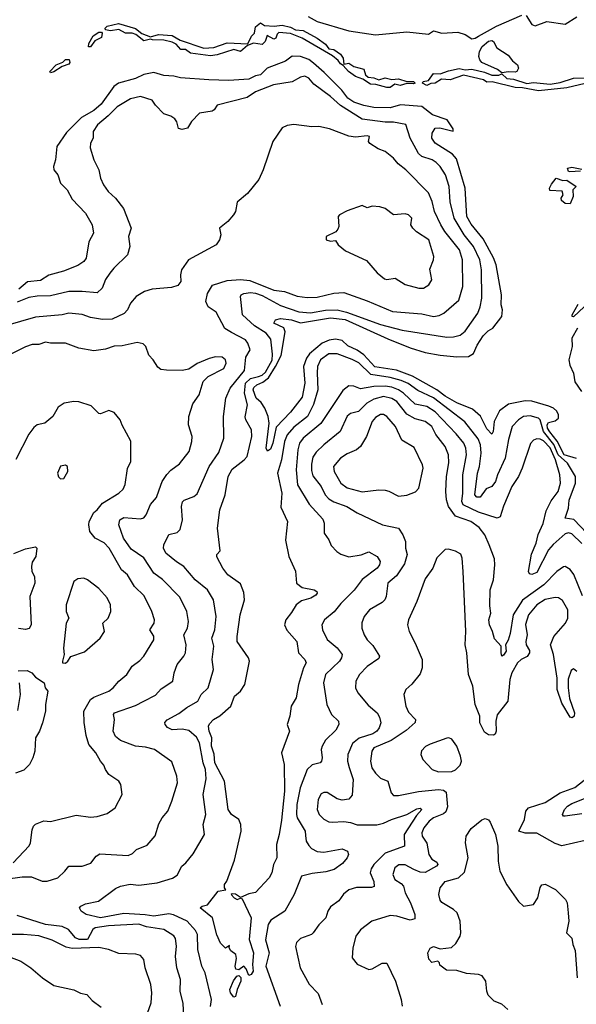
# Model space of a CAD drawing. Extents: x 1268547 to 1425625, y 515768 to 616754.
# Tile 329 of 507: x 1360160 to 1363501, y 568016 to 573926. Entities that reach past the tile are written whole.
import ezdxf

# ---------------------------------------------------------------- set-up
doc = ezdxf.new("R2010")
doc.units = 0

msp = doc.modelspace()

# ---------------------------------------------------------------- linework, layer by layer
at = {"layer": '0CON10XD'}
for points in [[(1362385, 573519.2), (1362365, 573519.3), (1362297.6, 573537.6), (1362265, 573538.8), (1362219, 573569), (1362175, 573584.5), (1362133.2, 573615), (1362102.1, 573652.1), (1362085, 573661.2), (1362071.4, 573681.4), (1362038.6, 573708.6), (1361855.2, 573815.2), (1361785, 573842.9), (1361715, 573849.6), (1361705, 573840), (1361696.7, 573815), (1361685, 573809.1), (1361645, 573832.2), (1361633.9, 573795), (1361615, 573777.3), (1361564.1, 573785.9), (1361528.2, 573771.8), (1361485, 573735.5), (1361445, 573747.3), (1361345, 573714.5), (1361305, 573708.9), (1361185, 573725.6), (1361155, 573746.7), (1361128.1, 573748.1), (1361099.1, 573779.1), (1361075, 573791.2), (1361025, 573803.3), (1360958, 573805), (1360945, 573810), (1360905, 573798.9), (1360857.3, 573837.3), (1360835, 573846), (1360795, 573846), (1360755, 573867.5), (1360705, 573859.7), (1360675.8, 573865), (1360672.9, 573875), (1360685, 573887.7), (1360753.7, 573903.7), (1360855, 573873.2), (1360892.4, 573842.4), (1360945, 573822.5), (1360992.4, 573837.6), (1361075, 573830.8), (1361122.6, 573802.6), (1361265, 573754.5), (1361325, 573758.9), (1361405, 573786.7), (1361529.1, 573780.9), (1361552, 573828), (1361570, 573845), (1361576.4, 573883.6), (1361605, 573906.7), (1361630.6, 573890.6), (1361687.9, 573887.9), (1361735, 573894), (1361785, 573881.6), (1361815, 573865.6), (1361860.8, 573860.9), (1361945.7, 573815.7), (1361995, 573778.8), (1362015, 573751.5), (1362045, 573746.8), (1362085, 573719.1), (1362102.3, 573695), (1362105, 573659.2), (1362135, 573664.5), (1362165, 573645.4), (1362225, 573628.5), (1362235.5, 573595), (1362251.4, 573581.4), (1362286.6, 573576.6), (1362315, 573564.5), (1362355, 573577.9), (1362393.6, 573566.4), (1362435, 573571.1), (1362485, 573555.7), (1362525, 573554.4), (1362534.4, 573545), (1362525, 573540.3), (1362485, 573543.6), (1362445, 573531.7), (1362411.5, 573538.5), (1362385, 573519.2)], [(1361892.1, 573945), (1361945.7, 573915), (1362135, 573859.7), (1362295, 573834.7), (1362485, 573853.3), (1362615, 573838.5), (1362645, 573858.5), (1362695, 573845.9), (1362791.1, 573851.1), (1362835, 573837.5), (1362875, 573812.2), (1362895, 573815.4), (1362915, 573828.1), (1363022, 573888), (1363175, 573953.6)], [(1363200.6, 573950.6), (1363235, 573897.5), (1363255, 573890), (1363325, 573914.4), (1363435, 573898.7), (1363505, 573943.6)], [(1360572.7, 573762.7), (1360575, 573783.8), (1360601.1, 573828.9), (1360635, 573851.6), (1360651.1, 573851.1), (1360655.3, 573845.3), (1360651.2, 573818.8), (1360610.8, 573799.2), (1360585, 573763.5), (1360572.7, 573762.7)], [(1363055, 573607.5), (1363027.8, 573627.8), (1362935, 573670), (1362921.6, 573685), (1362915.3, 573705), (1362920.9, 573735), (1362936.6, 573765), (1362975, 573796.8), (1362995, 573801.5), (1363005, 573795.8), (1363025, 573756.9), (1363093.3, 573713.3), (1363118.7, 573678.7), (1363149.2, 573655), (1363155, 573634.3), (1363145, 573615.3), (1363135, 573611), (1363095, 573613.5), (1363055, 573607.5)], [(1363503, 571293), (1363428.9, 571315), (1363387.2, 571397.2), (1363342.5, 571452.5), (1363328.9, 571475), (1363326.2, 571495), (1363335, 571508.4), (1363375, 571518.8), (1363394.1, 571535), (1363395.2, 571555.2), (1363385, 571577.5), (1363365, 571595.3), (1363336.6, 571606.6), (1363235, 571636.7), (1363195, 571638.7), (1363095, 571619), (1363040.7, 571579.3), (1363008.9, 571515), (1363002.9, 571455), (1362995, 571438.6), (1362965, 571470.4), (1362926.2, 571546.2), (1362877.6, 571587.6), (1362785, 571625.6), (1362715, 571666.6), (1362665, 571705.4), (1362517.1, 571787.1), (1362422.2, 571822.2), (1362292.7, 571842.7), (1362225, 571913.9), (1362185, 571942), (1362129.4, 571969.4), (1362095, 572000.3), (1362055, 572008.8), (1362018, 572002), (1361975, 571984.1), (1361900.3, 571919.7), (1361882.4, 571895), (1361864.4, 571845.6), (1361871.7, 571745), (1361855, 571661.4), (1361785, 571570.6), (1361699.9, 571480.1), (1361679.5, 571385), (1361665, 571348.5), (1361646.8, 571336.8), (1361639, 571355), (1361656.9, 571505), (1361651.5, 571545), (1361632.4, 571595), (1361609, 571629), (1361580.4, 571655), (1361562, 571705), (1361565, 571718.2), (1361582.9, 571735), (1361620, 571750), (1361653.3, 571776.7), (1361695.4, 571844.6), (1361728.8, 571911.2), (1361753.1, 572053.1), (1361746, 572076), (1361686, 572105), (1361696, 572125), (1361725, 572133.3), (1361791.2, 572125), (1361846.5, 572106.5), (1362025, 572137.7), (1362114.2, 572125.8), (1362370.3, 572010.3), (1362505, 571956.7), (1362595, 571928.9), (1362685, 571913.1), (1362785, 571903.2), (1362855, 571903.7), (1362885, 571922.8), (1362907.2, 571972.8), (1362941.5, 572028.5), (1362971.6, 572058.4), (1363000.5, 572075), (1363053.7, 572145), (1363058.5, 572185), (1363050.8, 572215), (1363052.1, 572275), (1363019.7, 572455), (1363005, 572496.7), (1362941.4, 572611.4), (1362869.8, 572699.8), (1362845.2, 572745), (1362834.3, 572915), (1362781.5, 573091.5), (1362758.8, 573118.8), (1362655, 573186), (1362634.3, 573215), (1362636, 573245), (1362655, 573275.7), (1362682.2, 573277.8), (1362762.5, 573257.5), (1362761.5, 573271.5), (1362726.7, 573325), (1362638.2, 573355), (1362575, 573405.9), (1362445.9, 573415.9), (1362385, 573396.8), (1362285, 573399.2), (1362225, 573410.6), (1362165, 573431.7), (1362130, 573455), (1362093.2, 573503.2), (1361988.7, 573608.7), (1361923.9, 573665), (1361895, 573687.1), (1361845, 573704.8), (1361795, 573706.9), (1361755, 573677.5), (1361645, 573635.6), (1361605, 573595.3), (1361575, 573589.2), (1361535, 573570), (1361415, 573560.5), (1361295.6, 573564.4), (1361125, 573576.3), (1361085, 573587.1), (1361025, 573591.7), (1360965, 573609.8), (1360905, 573597.7), (1360855, 573573.6), (1360753.8, 573546.2), (1360725, 573524.6), (1360650.1, 573419.9), (1360605, 573380.9), (1360530.3, 573339.7), (1360441.8, 573248.2), (1360383.6, 573165), (1360374.6, 573085), (1360363.6, 573045), (1360365.6, 573025), (1360388.6, 572995), (1360405.6, 572945), (1360445.5, 572905), (1360475, 572848.2), (1360555.4, 572765), (1360594.5, 572695), (1360603.1, 572645), (1360575, 572593.8), (1360558.4, 572495), (1360545, 572474.5), (1360509.5, 572450.5), (1360423.4, 572416.6), (1360335, 572393.8), (1360285, 572361.1), (1360207.5, 572352.5), (1360155, 572308)], [(1360345, 573606.7), (1360341.9, 573615), (1360379.4, 573655), (1360418.4, 573671.6), (1360435, 573686.7), (1360457.1, 573687.1), (1360461.1, 573668.9), (1360455, 573658.6), (1360415, 573644.3), (1360365, 573612.9), (1360345, 573606.7)], [(1363555, 573543.9), (1363445, 573517.5), (1363275, 573498.7), (1363178.1, 573518.1), (1363135, 573518.8), (1362996.7, 573553.3), (1362965, 573550.6), (1362944, 573565), (1362825, 573593), (1362745, 573564.7), (1362691.7, 573568.3), (1362655, 573545.9), (1362627.7, 573542.3), (1362605, 573531.6), (1362578.5, 573545), (1362582.2, 573555), (1362615, 573561.1), (1362645, 573603.6), (1362685, 573600.7), (1362735, 573619.1), (1362797.7, 573632.3), (1362835, 573625.2), (1362875, 573629.3), (1362951.1, 573611.1), (1362995, 573593), (1363036.7, 573593.3), (1363055, 573602), (1363085, 573572.7), (1363125, 573569.5), (1363205, 573542.7), (1363245, 573548.5), (1363345, 573538.8), (1363405, 573548.8), (1363485, 573574.8), (1363675, 573576.9)], [(1363565, 570845.2), (1363486.2, 570926.2), (1363434, 570935), (1363454, 570995), (1363458, 571042), (1363495.9, 571145), (1363495.8, 571185), (1363447.8, 571265), (1363393.1, 571315), (1363366.5, 571376.5), (1363305, 571455.1), (1363285, 571524.4), (1363275, 571534.1), (1363225, 571548.3), (1363185, 571545.2), (1363154.6, 571525), (1363116.7, 571485), (1363093.7, 571406.3), (1363074.2, 571295), (1363028.7, 571195), (1363016.8, 571155), (1362995.3, 571124.7), (1362959.5, 571110.5), (1362925, 571059.4), (1362905, 571060), (1362893.1, 571075), (1362907.7, 571205), (1362919.5, 571245), (1362930.2, 571325), (1362927, 571375), (1362911.3, 571411.3), (1362831.7, 571511.7), (1362645, 571656.7), (1362550.3, 571700.3), (1362491.7, 571741.7), (1362449.8, 571760.2), (1362385, 571779.4), (1362267, 571797), (1362195, 571866.1), (1362155, 571887.4), (1362065, 571921.1), (1362015, 571920.6), (1361965, 571885.3), (1361947.5, 571845), (1361945, 571807.5), (1361950.4, 571705), (1361922.8, 571617.2), (1361888.6, 571545), (1361805, 571480.5), (1361765.7, 571435), (1361749.1, 571395), (1361730.8, 571285), (1361706.7, 571205), (1361733.8, 571085), (1361728.7, 571001.3), (1361767.9, 570915), (1361755, 570802.5), (1361775.9, 570705), (1361816.6, 570616.6), (1361822.2, 570545), (1361855, 570517.4), (1361927.5, 570505), (1361943.1, 570495), (1361945.7, 570485), (1361937.5, 570472.5), (1361907.5, 570455), (1361851, 570439), (1361819.6, 570415), (1361792.6, 570367.4), (1361756.9, 570325), (1361750.4, 570295), (1361763, 570263), (1361823.6, 570195), (1361834.6, 570125), (1361872.5, 570085), (1361880, 570065), (1361864.3, 570035.7), (1361833.1, 569936.9), (1361820.4, 569855), (1361788.9, 569805), (1361782.5, 569745), (1361766.2, 569695), (1361780, 569655), (1361732.7, 569525), (1361747.3, 569455), (1361750, 569295), (1361731.2, 569121.2), (1361718.2, 569035), (1361702.2, 568975), (1361704.5, 568895), (1361684.5, 568855.5), (1361674.4, 568805), (1361656.7, 568775), (1361575, 568687.5), (1361535, 568679.5), (1361485, 568656.7), (1361455, 568677.5), (1361435, 568680), (1361430, 568675), (1361446.7, 568655), (1361465, 568646), (1361485, 568654.3), (1361495, 568650), (1361549.1, 568535), (1361537.5, 568405), (1361563.3, 568325), (1361557.5, 568255), (1361562.5, 568215), (1361550, 568195), (1361535, 568190), (1361520, 568230), (1361506.2, 568246.2), (1361475, 568222.7), (1361457.7, 568227.7), (1361452.8, 568245), (1361461.7, 568291.7), (1361458, 568315), (1361426.8, 568336.8), (1361417.5, 568355), (1361420, 568370), (1361395, 568352.5), (1361365, 568382.5), (1361342.7, 568432.7), (1361316.7, 568535), (1361243.8, 568595), (1361255, 568606.2), (1361286.7, 568613.3), (1361352.5, 568695), (1361397.5, 568702.5), (1361390, 568715), (1361390, 568735), (1361403.3, 568755), (1361449.2, 568880.8), (1361490, 569055), (1361487.7, 569095), (1361474.7, 569124.7), (1361430.8, 569155), (1361411.5, 569185), (1361389, 569355), (1361331.3, 569465), (1361327.5, 569517.5), (1361311.5, 569565), (1361313.8, 569615), (1361297.3, 569655), (1361293.7, 569686.3), (1361299.4, 569700.6), (1361323.6, 569726.4), (1361361.7, 569748.3), (1361428, 569805), (1361448.6, 569865), (1361486.5, 569895), (1361510.7, 569935), (1361540, 570075), (1361533.8, 570095), (1361465.6, 570195), (1361464.8, 570225), (1361484, 570355), (1361509.7, 570445), (1361505, 570487.5), (1361485, 570540), (1361409.3, 570595), (1361378.6, 570635), (1361343, 570703), (1361343.8, 570716.2), (1361362.6, 570737.4), (1361346.6, 570875), (1361361.1, 570985), (1361394.1, 571075), (1361411.4, 571185), (1361435, 571228.9), (1361507.9, 571285), (1361525.2, 571304.8), (1361552.8, 571425), (1361551.6, 571465), (1361517.5, 571525), (1361513.1, 571543.1), (1361527.9, 571615), (1361509.4, 571685), (1361516.2, 571743.8), (1361545, 571772.6), (1361593.9, 571783.9), (1361615, 571792.9), (1361635, 571810.8), (1361675, 571883.1), (1361678.5, 571918.5), (1361668.2, 572008.2), (1361639.2, 572045), (1361569.4, 572089.4), (1361497, 572155), (1361485.5, 572265), (1361490, 572275), (1361505, 572282.5), (1361545, 572288.9), (1361575, 572284.3), (1361615, 572270.2), (1361725, 572210.3), (1361835, 572172.1), (1361905, 572166.3), (1361995, 572181.9), (1362065, 572183.8), (1362121.6, 572171.6), (1362325, 572095.8), (1362457, 572063), (1362725, 572021), (1362765, 572022.5), (1362805, 572033.6), (1362835, 572057.5), (1362910, 572165), (1362925, 572203.3), (1362933.4, 572255), (1362932.4, 572425), (1362923, 572485), (1362885, 572563.9), (1362827.7, 572635), (1362768.3, 572735), (1362743.6, 572833.6), (1362738.9, 572925), (1362716.3, 572995), (1362685, 573044.5), (1362659.9, 573069.9), (1362635.6, 573085), (1362575, 573105.9), (1362555, 573123.8), (1362539.7, 573149.7), (1362504.2, 573215), (1362477.7, 573297.7), (1362405, 573311.5), (1362355, 573311), (1362215, 573330), (1362085, 573410.8), (1362025, 573464.8), (1361925, 573540), (1361896.2, 573576.2), (1361872.3, 573587.7), (1361845, 573582.1), (1361795, 573553.8), (1361683.8, 573536.2), (1361575, 573492.4), (1361525, 573459.6), (1361346.2, 573413.8), (1361327.5, 573385), (1361315, 573376.7), (1361240, 573365), (1361191.2, 573315), (1361166.7, 573275), (1361136.4, 573266.4), (1361114, 573274), (1361102.9, 573312.9), (1361091.2, 573331.2), (1361067.7, 573347.7), (1361025, 573361.2), (1360975, 573414), (1360955, 573444), (1360885, 573465.5), (1360825, 573450.8), (1360745, 573403.2), (1360691.6, 573348.4), (1360626.9, 573295), (1360600.8, 573255), (1360601.4, 573215), (1360584.2, 573185), (1360583.1, 573156.9), (1360606, 573086), (1360635.6, 573025), (1360644.2, 572975), (1360663.1, 572935), (1360691.4, 572895), (1360735.5, 572855.5), (1360783.8, 572793.8), (1360830, 572675), (1360812.5, 572625), (1360822.2, 572565), (1360807.6, 572515), (1360724.5, 572435.5), (1360702, 572405), (1360675, 572366.7), (1360654.8, 572315), (1360625, 572285.8), (1360535, 572295.3), (1360455, 572295.4), (1360345, 572268), (1360265, 572267), (1360215, 572259.6), (1360145, 572230.2)], [(1361101.2, 570671.2), (1361038.2, 570725), (1361023.9, 570755), (1361025.4, 570774.6), (1361054.7, 570835.3), (1361105, 570848.1), (1361123.5, 570866.5), (1361137.6, 570925), (1361131.6, 571005), (1361137.7, 571032.3), (1361147.2, 571042.8), (1361206.2, 571065), (1361225, 571080), (1361297.5, 571245), (1361355, 571327.5), (1361385.4, 571415), (1361382.6, 571545), (1361397.8, 571655), (1361423.1, 571715), (1361509.1, 571820.9), (1361518.6, 571901.4), (1361543.3, 571945), (1361529.6, 571985), (1361515, 572004.5), (1361431.7, 572048.3), (1361391.7, 572071.7), (1361340.5, 572170.5), (1361291.8, 572201.8), (1361277.5, 572235), (1361288, 572282), (1361317.6, 572332.4), (1361405, 572360.8), (1361485, 572367.6), (1361541.7, 572361.7), (1361685, 572302.3), (1361750, 572295), (1361826.5, 572266.5), (1361885, 572258.9), (1361945, 572260), (1362045, 572285.3), (1362105, 572288.8), (1362245, 572239.5), (1362397.5, 572175), (1362575, 572161.7), (1362645, 572145.3), (1362678.6, 572151.4), (1362705.3, 572164.7), (1362796.9, 572243.1), (1362820.7, 572325), (1362817.3, 572485), (1362799.8, 572545), (1362711.9, 572655), (1362687.2, 572695), (1362649.5, 572775), (1362636, 572835), (1362615, 572886.9), (1362478.9, 573025), (1362431.5, 573061.5), (1362405, 573095.7), (1362353.8, 573135), (1362311.1, 573151.1), (1362262.5, 573182.5), (1362254.2, 573195), (1362260.8, 573225), (1362245, 573228.7), (1362175, 573221.1), (1362135, 573227.2), (1362020.8, 573270.8), (1361955.3, 573285.3), (1361913.8, 573283.8), (1361805, 573296.9), (1361765, 573291.1), (1361735, 573277.5), (1361678.8, 573195), (1361621.2, 573025), (1361595, 572967.1), (1361526.9, 572883.1), (1361465, 572830), (1361455.7, 572775.7), (1361444.4, 572755), (1361409.5, 572715), (1361359.4, 572675), (1361368.5, 572635), (1361358.8, 572605), (1361338.8, 572575), (1361174.2, 572485), (1361131.9, 572425), (1361124.5, 572394.5), (1361128, 572355), (1361108.7, 572331.3), (1361070.7, 572319.3), (1360955, 572309.3), (1360910, 572295), (1360860, 572265), (1360825.6, 572225), (1360807.3, 572185), (1360788, 572162), (1360715, 572128.2), (1360656.4, 572126.4), (1360585, 572139.4), (1360535, 572156.9), (1360455, 572164.7), (1360415, 572155.3), (1360255, 572140.4), (1360075, 572088.2)], [(1363526.7, 573016.7), (1363462.5, 573012.5), (1363453.8, 573015), (1363448.8, 573035), (1363475, 573041.8), (1363535, 573030)], [(1363465, 572820), (1363435, 572822.5), (1363411.7, 572841.7), (1363410, 572855), (1363422.5, 572875), (1363417, 572897), (1363341.7, 572901.7), (1363340, 572915), (1363351.7, 572938.3), (1363380, 572975), (1363420.7, 572960.7), (1363445, 572962.5), (1363500, 572925), (1363480, 572905), (1363482.5, 572865), (1363465, 572820)], [(1362585, 572314.2), (1362615.7, 572334.3), (1362633.8, 572365), (1362621.2, 572428.8), (1362644.2, 572485), (1362645.7, 572505.7), (1362615.7, 572605), (1362542.7, 572652.7), (1362519.4, 572675), (1362507.5, 572695), (1362514, 572735), (1362495, 572754), (1362475, 572760), (1362405, 572755.8), (1362355, 572792.5), (1362322.3, 572802.3), (1362275, 572806.2), (1362245, 572797.5), (1362215, 572811.2), (1362125, 572779.2), (1362080, 572755), (1362071.2, 572745), (1362076.7, 572685), (1362070.7, 572669.3), (1362057, 572653), (1362000, 572625), (1362000, 572605), (1362025, 572597.5), (1362055, 572600), (1362072.5, 572575), (1362115, 572538.8), (1362241.7, 572481.7), (1362305, 572406.2), (1362350.9, 572370.9), (1362365, 572366), (1362415, 572374), (1362475, 572336.9), (1362555.8, 572314.2), (1362585, 572314.2)], [(1363547.8, 572202.2), (1363485, 572142), (1363477.5, 572145), (1363476.2, 572155), (1363512.2, 572217.8)], [(1363509.3, 572075), (1363473.9, 572015), (1363476.7, 571965), (1363456, 571885), (1363462.8, 571852.8), (1363484.6, 571805), (1363493.2, 571753.2), (1363532.1, 571695)], [(1360075, 568766.9), (1360175, 568781.2), (1360231.6, 568781.6), (1360295, 568755.9), (1360324.7, 568755.3), (1360389.2, 568775), (1360432, 568815), (1360455, 568846.2), (1360535, 568845.8), (1360586.8, 568863.2), (1360620, 568905), (1360641.1, 568918.9), (1360810.9, 568909.1), (1360837.9, 568922.1), (1360861.2, 568945), (1360925, 568971.4), (1360972.4, 569027.6), (1360995, 569100), (1361015, 569136.2), (1361049.4, 569175), (1361074.2, 569235), (1361106.9, 569345), (1361103.8, 569385), (1361072.6, 569472.6), (1360970, 569545), (1360915, 569559.2), (1360855, 569565.3), (1360765, 569599.5), (1360735, 569623.3), (1360721.1, 569655), (1360730, 569725), (1360722.5, 569755), (1360730, 569765), (1360855, 569809.3), (1360906, 569836), (1360975, 569871.8), (1361010.2, 569909.8), (1361080, 569955), (1361087.5, 570005), (1361105.6, 570055), (1361145.6, 570105), (1361154.5, 570125), (1361158.8, 570175), (1361146.4, 570235), (1361167.1, 570275), (1361173.8, 570315), (1361163.5, 570375), (1361120.7, 570460.7), (1361016.7, 570566.7), (1360965.5, 570605), (1360905, 570696.5), (1360828.7, 570748.7), (1360782.9, 570815), (1360755.4, 570895), (1360762.2, 570925), (1360785, 570937.9), (1360885, 570931.1), (1360905, 570936.5), (1360920, 570955), (1360945, 571016), (1360981.1, 571058.9), (1360998.2, 571105), (1361015.4, 571154.6), (1361043.3, 571196.7), (1361067.2, 571222.8), (1361119.9, 571260.1), (1361177.8, 571335), (1361193.5, 571395), (1361194.5, 571425), (1361173.8, 571495), (1361174.7, 571545.3), (1361199.1, 571620.9), (1361237.1, 571675), (1361261.8, 571755), (1361290.8, 571785), (1361385, 571833.3), (1361400, 571865), (1361395.5, 571885), (1361375, 571901.2), (1361335, 571901.8), (1361297.3, 571892.7), (1361225, 571862.9), (1361175, 571827.9), (1361135, 571821.5), (1361041.9, 571821.9), (1361007.5, 571827.5), (1360989.7, 571839.7), (1360962, 571885), (1360935, 571912.5), (1360917.9, 571965), (1360900.5, 571980.5), (1360865, 571987.9), (1360775, 571968.5), (1360726.9, 571966.9), (1360675, 571948.5), (1360605, 571938.5), (1360515, 571954.5), (1360435, 571985.4), (1360345.6, 571985.6), (1360315, 571991.2), (1360275, 571976), (1360235, 571975.7), (1360195, 571962.9), (1360058.8, 571895)], [(1363535, 570781.8), (1363475, 570839.3), (1363455, 570845.3), (1363435, 570840), (1363363, 570777), (1363335, 570744.7), (1363265, 570607.5), (1363235, 570595.6), (1363220.7, 570600.7), (1363214.4, 570614.4), (1363232.1, 570717.9), (1363261, 570785), (1363273.2, 570836.8), (1363303, 570903), (1363321.4, 570978.6), (1363351.1, 571038.9), (1363392.4, 571095), (1363407.4, 571145), (1363403, 571195), (1363375.9, 571285), (1363345, 571356.6), (1363305, 571398.4), (1363285, 571408.9), (1363265, 571409.6), (1363245, 571401.8), (1363226.9, 571383.1), (1363176.8, 571235), (1363153.8, 571185), (1363115, 571123.5), (1363063.8, 571006.2), (1363045, 570942.5), (1363025.4, 570934.6), (1362915, 570971.2), (1362822.7, 571015), (1362815.2, 571035.2), (1362820.8, 571085), (1362820.3, 571195), (1362842.2, 571315), (1362838.3, 571355), (1362826.3, 571385), (1362781, 571441), (1362655, 571573), (1362604.4, 571605), (1362535, 571619), (1362464.7, 571684.7), (1362435, 571704.1), (1362395, 571719.9), (1362355, 571725.7), (1362286.1, 571723.9), (1362205, 571709.7), (1362165, 571725.6), (1362135, 571729.2), (1362099.1, 571700.9), (1362035.3, 571604.7), (1361968.4, 571501.6), (1361862.3, 571415), (1361839.4, 571385), (1361829.6, 571345), (1361820.3, 571225), (1361827.2, 571135), (1361898.3, 571018.3), (1361979.2, 570929.2), (1361987.9, 570905), (1361988.1, 570845), (1362016.5, 570805), (1362030.4, 570770.4), (1362063.5, 570733.5), (1362087.4, 570717.4), (1362135, 570702.5), (1362210, 570715), (1362255, 570733.1), (1362305, 570704.2), (1362324.3, 570674.3), (1362320.6, 570655), (1362305.6, 570635), (1362215, 570566.5), (1362168.3, 570501.7), (1362087.8, 570422.2), (1362047.3, 570372.7), (1361989.2, 570325), (1361973.1, 570295), (1361977.8, 570265), (1362005, 570205.8), (1362065, 570156.9), (1362095.4, 570115), (1362092.7, 570095), (1362079.5, 570075), (1361996.5, 569995), (1361984.6, 569945), (1362002.9, 569815), (1362032.2, 569755), (1362074.5, 569715), (1362075.5, 569695), (1362058.7, 569661.3), (1361995, 569601.4), (1361975.5, 569565), (1361969.6, 569545), (1361976.1, 569495), (1361971.9, 569475), (1361963.7, 569466.3), (1361916.2, 569453.8), (1361885, 569426.7), (1361843.9, 569315), (1361823.8, 569216.2), (1361821.1, 569155), (1361825.5, 569135), (1361874.2, 569055), (1361875, 569030), (1361880.3, 568995), (1361895, 568970), (1361912, 568952), (1361945, 568933.5), (1361985, 568930), (1362095, 568949.4), (1362127.5, 568935), (1362134, 568915), (1362125.8, 568895), (1362097.9, 568862.1), (1362047.5, 568825), (1361998.5, 568811.5), (1361915, 568802), (1361852.2, 568785), (1361807.8, 568675), (1361750.8, 568575), (1361668, 568522), (1361651.2, 568495), (1361636.1, 568403.9), (1361657.4, 568325), (1361637.5, 568245), (1361724.7, 568004.7)], [(1363537.9, 570467.9), (1363486.9, 570596.9), (1363465, 570625.7), (1363435, 570644.3), (1363425, 570641.4), (1363385, 570614.5), (1363307.1, 570535), (1363178, 570442), (1363122.6, 570355), (1363105, 570241.2), (1363091.4, 570201.4), (1363075.6, 570175), (1363080.7, 570135), (1363065, 570111.1), (1363055, 570106.2), (1363049.6, 570125), (1363051.1, 570165), (1363009.4, 570209.4), (1362998.8, 570255), (1362980.3, 570295), (1362976.9, 570325), (1362988.5, 570365), (1362982, 570408), (1362983.5, 570505), (1363003.9, 570565), (1363013.1, 570655), (1363009.7, 570689.7), (1362979.1, 570775), (1362953.2, 570835), (1362918.8, 570878.8), (1362868.1, 570915), (1362775.9, 570945.9), (1362734.4, 571004.4), (1362721.2, 571045), (1362718.9, 571095), (1362722.8, 571185), (1362737.1, 571267.1), (1362734.7, 571315), (1362713.4, 571365), (1362657.3, 571437.3), (1362634.1, 571485), (1362594.2, 571515), (1362535, 571531.4), (1362485, 571558.8), (1362423.6, 571635), (1362395, 571653.2), (1362345, 571664.1), (1362285, 571648.7), (1362244.6, 571625), (1362194.8, 571575.2), (1362145, 571562.1), (1362125, 571546.7), (1362084.1, 571455), (1361985, 571374.5), (1361940.5, 571329.5), (1361920.5, 571299.5), (1361911.8, 571258.2), (1361911, 571221), (1361919.3, 571189.3), (1361969.3, 571125), (1361993.2, 571075), (1362015, 571050.6), (1362045, 571033.2), (1362122.9, 571005), (1362185, 570965.6), (1362338, 570895), (1362434.1, 570874.1), (1362460, 570835), (1362475.7, 570794.3), (1362476.7, 570755), (1362486.6, 570716.6), (1362470.1, 570659.9), (1362421.5, 570588.5), (1362370.6, 570545), (1362359.6, 570465), (1362351.5, 570445), (1362335, 570428.2), (1362259.4, 570385), (1362228.9, 570345), (1362213, 570307), (1362213.3, 570275), (1362227.3, 570235), (1362246.4, 570205), (1362280.4, 570170.4), (1362320.6, 570105), (1362315, 570092.9), (1362245, 570044.4), (1362199.4, 569995), (1362177.8, 569955), (1362175.6, 569915.6), (1362190.8, 569885), (1362251.4, 569811.4), (1362306.9, 569765), (1362320.3, 569740.3), (1362328.2, 569705), (1362318.9, 569675), (1362303.6, 569655), (1362279.2, 569640.8), (1362197.1, 569612.9), (1362157.9, 569582.1), (1362129.7, 569515), (1362128.8, 569475), (1362137.8, 569437.8), (1362161.9, 569365), (1362155, 569271.2), (1362135, 569248.1), (1362095, 569241.2), (1362065, 569248.8), (1362005, 569287.8), (1361985, 569288.1), (1361969.7, 569280.3), (1361951.5, 569245), (1361946.5, 569185), (1361956.9, 569155), (1361985, 569127.1), (1362015, 569111.9), (1362035, 569109.4), (1362105, 569114.4), (1362145, 569108.6), (1362185, 569094.5), (1362303.8, 569093.8), (1362345, 569103.2), (1362391.4, 569125), (1362485, 569155.4), (1362545, 569189.5), (1362565, 569193.8), (1362573.8, 569185), (1362541.1, 569148.9), (1362468.2, 569035), (1362469.4, 568965), (1362355, 568922.7), (1362285.4, 568855), (1362269.6, 568830.4)], [(1360121.9, 568865), (1360216.7, 568966.7), (1360225.5, 568985), (1360235.4, 569064.6), (1360243.4, 569086.6), (1360255, 569096.9), (1360305, 569117.5), (1360345.8, 569114.2), (1360499.2, 569150.8), (1360585, 569140.6), (1360625, 569143.8), (1360685, 569162.5), (1360733.3, 569195), (1360775.6, 569275), (1360767.5, 569335), (1360755.5, 569355.5), (1360695.3, 569395.3), (1360675, 569426.2), (1360665, 569452), (1360644.2, 569475), (1360617.5, 569525), (1360574.2, 569575), (1360559.1, 569629.1), (1360547.4, 569707.4), (1360546, 569775), (1360585, 569845.5), (1360605, 569859.6), (1360695, 569896.7), (1360721.4, 569915), (1360754.3, 569955), (1360804, 569995), (1360836, 570045), (1360880.9, 570079.1), (1360904.6, 570105.4), (1360965.5, 570205), (1360965.4, 570225.4), (1360942.2, 570265), (1360966.9, 570305), (1360968.6, 570325), (1360953.5, 570375), (1360907.3, 570467.3), (1360848.9, 570525), (1360807.1, 570595), (1360770.4, 570625), (1360697.3, 570755), (1360666.8, 570786.8), (1360614, 570815), (1360582, 570855), (1360574.4, 570894.4), (1360577.5, 570915), (1360605, 570968.8), (1360625, 570984), (1360656.3, 571023.6), (1360755, 571083.5), (1360781.5, 571108.5), (1360792.7, 571137.3), (1360807.2, 571232.8), (1360826.5, 571275), (1360827.3, 571397.3), (1360775, 571492.5), (1360764.2, 571524.2), (1360727.7, 571567.7), (1360695, 571580), (1360645, 571560.8), (1360635, 571562.5), (1360588.3, 571608.3), (1360515, 571632.7), (1360484.5, 571635.5), (1360427.5, 571625), (1360390.3, 571599.7), (1360360, 571545), (1360312, 571505), (1360265, 571494), (1360245, 571478.8), (1360215, 571438.8), (1360136.1, 571286.1)], [(1362435, 571067.1), (1362485, 571071.4), (1362536.7, 571093.3), (1362555.6, 571114.4), (1362581.4, 571235), (1362578.6, 571255), (1362527.8, 571357.8), (1362453.1, 571403.1), (1362416.5, 571485), (1362364.3, 571545), (1362345, 571556.5), (1362325, 571556.2), (1362295, 571538.5), (1362275.5, 571515), (1362241.1, 571425), (1362205, 571364), (1362181.2, 571345), (1362125, 571320), (1362085, 571294.4), (1362044.4, 571245), (1362047.5, 571215), (1362087.1, 571145), (1362126.2, 571116.2), (1362215, 571092.9), (1362315, 571104), (1362355, 571102.1), (1362377, 571097), (1362435, 571067.1)], [(1360405, 571170), (1360425, 571172.5), (1360450, 571215), (1360448, 571245), (1360435, 571253.3), (1360404.1, 571245.9), (1360387.5, 571205), (1360393, 571183), (1360405, 571170)], [(1360125, 570722.5), (1360195, 570751.2), (1360255, 570762.5), (1360262.5, 570755), (1360257.1, 570705), (1360235, 570670.8), (1360230.8, 570645), (1360233.5, 570615), (1360248.5, 570585), (1360251.8, 570545), (1360220.9, 570465), (1360228.6, 570295), (1360217.4, 570272.6), (1360194.4, 570265.6), (1360152, 570272)], [(1363505, 570013.1), (1363485, 570029.1), (1363469.9, 570020.1), (1363453, 569967), (1363452.6, 569915), (1363461.4, 569851.4), (1363491.4, 569765), (1363488.8, 569745), (1363477.5, 569735), (1363465, 569739.2), (1363414.7, 569824.7), (1363386.8, 569905), (1363386, 569974), (1363364.6, 570115), (1363347.1, 570175), (1363367.1, 570225), (1363435.6, 570305), (1363450, 570335), (1363450, 570385), (1363419.2, 570439.2), (1363395, 570455.5), (1363375, 570458.8), (1363315, 570446), (1363265, 570414.6), (1363215, 570354.4), (1363196.2, 570296.2), (1363206, 570235), (1363197.5, 570195), (1363200.6, 570175), (1363220, 570140), (1363220.5, 570125), (1363205.9, 570104.1), (1363170, 570085), (1363147.5, 570065), (1363115, 570006.2), (1363101.4, 569965), (1363090, 569835), (1363026.1, 569753.9), (1363019.2, 569715), (1363020, 569655), (1363015, 569637.5), (1363005, 569631.2), (1362975, 569633.8), (1362950.3, 569650.3), (1362923.1, 569705), (1362922, 569745), (1362894.2, 569815), (1362881.1, 569925), (1362853.9, 569995), (1362843.8, 570125), (1362833.5, 570175), (1362838.8, 570255), (1362822.5, 570615), (1362816.9, 570695), (1362807.4, 570717.4), (1362777, 570737), (1362735, 570747.5), (1362715, 570746), (1362665, 570695.8), (1362639.6, 570635), (1362595, 570570.8), (1362544.4, 570435), (1362494.3, 570325), (1362487.5, 570295), (1362498, 570255), (1362535, 570183.3), (1362575.3, 570085), (1362575.3, 570035), (1362565, 570000), (1362515, 569937.5), (1362478, 569905), (1362465.8, 569875), (1362477.5, 569805), (1362495, 569770), (1362536.4, 569725), (1362535, 569708), (1362480.6, 569659.4), (1362389.9, 569600.1), (1362285, 569555.9), (1362273.4, 569535), (1362265.4, 569475), (1362274.5, 569435), (1362295, 569403.1), (1362325, 569374.4), (1362369.2, 569355), (1362389.2, 569285), (1362405, 569270), (1362435, 569270), (1362555, 569293.9), (1362675, 569305.2), (1362705, 569301.4), (1362719.3, 569289.3), (1362727.4, 569202.6), (1362718, 569172), (1362705, 569160), (1362645, 569135.2), (1362618, 569115), (1362586.8, 569075), (1362574.7, 569045), (1362576, 569025), (1362605, 568982.9), (1362616, 568916), (1362635, 568888.5), (1362665, 568868.6), (1362669.5, 568855), (1362662.5, 568845), (1362595, 568808.1), (1362565, 568809), (1362526.5, 568826.5), (1362475, 568853.1), (1362435.8, 568854.2), (1362412.5, 568835), (1362400, 568795), (1362412.9, 568765), (1362450.5, 568740.5), (1362463.5, 568725), (1362474.5, 568685), (1362506.3, 568626.4), (1362532.2, 568555), (1362531.1, 568528.9), (1362505, 568520.7), (1362425, 568546.4), (1362385, 568550), (1362273.8, 568515), (1362205, 568464), (1362177.1, 568425), (1362159.2, 568355), (1362156.1, 568296.1), (1362185, 568256.7), (1362255, 568226.2), (1362275, 568228.8), (1362335, 568262.5), (1362365, 568264), (1362415.9, 568155), (1362449.6, 568045), (1362455.4, 568005)], [(1361305, 568002.5), (1361311.6, 568045), (1361273.8, 568205), (1361253.8, 568245), (1361229.2, 568345), (1361226.5, 568435), (1361215, 568458.5), (1361165, 568515.3), (1361083.8, 568553.8), (1361055, 568559.3), (1360965, 568544.5), (1360912.9, 568552.9), (1360785, 568561), (1360645, 568535.3), (1360559.7, 568555), (1360530, 568575), (1360520, 568595), (1360526.9, 568605), (1360555, 568620.3), (1360633.8, 568636.2), (1360735, 568711.4), (1360765.5, 568724.5), (1360823.2, 568736.8), (1360875, 568731.5), (1360985, 568744.7), (1361077.1, 568772.9), (1361105, 568792.5), (1361132.5, 568845), (1361157.5, 568865), (1361200.9, 568919.1), (1361268.9, 569035), (1361260.6, 569095), (1361277.8, 569155), (1361262.2, 569275), (1361279.5, 569369.5), (1361275.7, 569425), (1361261.1, 569465), (1361238.5, 569585), (1361220.5, 569620.5), (1361175, 569659.6), (1361135, 569667.2), (1361075, 569662.9), (1361047.6, 569677.6), (1361032.7, 569695), (1361032.2, 569707.8), (1361045.9, 569724.1), (1361115, 569761.1), (1361162.8, 569797.2), (1361228.6, 569835), (1361248.9, 569875), (1361290.8, 569915), (1361324.1, 570025), (1361315.6, 570085), (1361325.6, 570165), (1361313.8, 570213.8), (1361331.5, 570265), (1361340, 570345), (1361323.6, 570445), (1361287.3, 570505), (1361212.5, 570565), (1361145, 570644.1), (1361101.2, 570671.2)], [(1360435, 570063.8), (1360450, 570075), (1360467, 570103), (1360548.8, 570131.2), (1360643.8, 570215), (1360670, 570255), (1360660, 570305), (1360690.8, 570335), (1360707.1, 570375), (1360705.6, 570415), (1360685, 570457.1), (1360635, 570513.1), (1360566.2, 570565), (1360545, 570574.2), (1360509.5, 570570.5), (1360485.6, 570554.4), (1360439.2, 570415), (1360440, 570375), (1360455.8, 570335), (1360438.6, 570305), (1360423.6, 570153.6), (1360427.5, 570115), (1360416.7, 570075), (1360417.5, 570065), (1360435, 570063.8)], [(1360151.7, 570018.3), (1360205, 570020), (1360232.5, 570005), (1360255, 569980), (1360306.4, 569946.4), (1360313.3, 569915), (1360330, 569895), (1360314.3, 569815), (1360314.2, 569775), (1360297.1, 569705), (1360280, 569655), (1360254, 569615), (1360250, 569535), (1360238.8, 569495), (1360218.8, 569455), (1360185, 569421.2), (1360135, 569403.8)], [(1360149.7, 569779.7), (1360164, 569875), (1360158.8, 569945)], [(1362675, 569411.8), (1362755, 569414.4), (1362775.4, 569424.6), (1362805, 569452), (1362811.5, 569475), (1362806.9, 569505), (1362784.7, 569565), (1362755, 569608.5), (1362736.3, 569616.3), (1362725, 569614.4), (1362625, 569577.1), (1362597, 569563), (1362572.7, 569537.3), (1362568.8, 569515), (1362580.8, 569485), (1362636.6, 569426.6), (1362675, 569411.8)], [(1363555, 568999.4), (1363415, 568968.5), (1363375, 568981.8), (1363265, 569043.7), (1363194.3, 569044.3), (1363156, 569055), (1363190.3, 569125), (1363199.3, 569175), (1363214.4, 569195.6), (1363315, 569226.9), (1363405, 569285.2), (1363491.7, 569318.3), (1363547.8, 569362.2)], [(1363535, 569158.9), (1363435, 569145.7), (1363425, 569146.2), (1363419.2, 569155), (1363431.4, 569185), (1363448.1, 569205), (1363475, 569221.6), (1363561.1, 569255)], [(1363090, 567985), (1363055, 568018), (1363008.8, 568035), (1362972.2, 568072.2), (1362964.3, 568095), (1362958.1, 568155), (1362936.6, 568186.6), (1362915, 568195.7), (1362842.1, 568202.1), (1362785, 568219.2), (1362722, 568222), (1362681.7, 568251.7), (1362680, 568265), (1362670, 568275), (1362635, 568267.5), (1362616.4, 568286.4), (1362610, 568325), (1362625, 568353.3), (1362645, 568363.3), (1362685, 568348.8), (1362753, 568357), (1362778.9, 568381.1), (1362804.4, 568425), (1362808.9, 568445), (1362804.4, 568515), (1362785.8, 568565), (1362765, 568585.8), (1362695, 568628), (1362685, 568641.2), (1362676.7, 568675), (1362683.5, 568715), (1362715, 568754.4), (1362793.8, 568776.2), (1362829.7, 568810.3), (1362853.1, 568895), (1362836, 568985), (1362840, 569025), (1362869.3, 569070.7), (1362935, 569123.8), (1362955, 569132.5), (1362973.6, 569123.6), (1362985, 569110), (1363017.1, 569035), (1363030.4, 568965), (1363032.2, 568875), (1363042.5, 568815), (1363085, 568733.3), (1363155, 568634), (1363185, 568606.2), (1363243.6, 568616.4), (1363271.2, 568655), (1363285, 568717.5), (1363295, 568732.5), (1363315, 568737.5), (1363375.5, 568705.5), (1363435.6, 568645.6), (1363445.8, 568625), (1363452.5, 568565), (1363456.2, 568515), (1363442.5, 568445), (1363473.6, 568413.6), (1363480, 568375), (1363495, 568340), (1363506.2, 568175)], [(1362269.6, 568830.4), (1362264.3, 568805), (1362285, 568754), (1362287.3, 568722.7), (1362272.1, 568717.9), (1362181.9, 568718.1), (1362135, 568703.1), (1362103.3, 568676.7), (1362075, 568638), (1362025, 568601.2), (1362010, 568575), (1361998.1, 568535), (1361955, 568494.3), (1361922, 568445), (1361911.2, 568435), (1361845, 568411.9), (1361822.6, 568387.4), (1361815.8, 568364.2), (1361843.3, 568235), (1361897, 568137), (1361951.7, 568081.7), (1361975.8, 568015)], [(1361149.6, 567869.6), (1361141.4, 568021.4), (1361124.4, 568095), (1361124.7, 568165), (1361103.8, 568235), (1361096.4, 568303.6), (1361101.8, 568365), (1361095, 568411.2), (1361085, 568428.2), (1361025, 568464.6), (1360922.3, 568482.3), (1360875, 568498.2), (1360692.6, 568487.4), (1360612.7, 568475), (1360599.4, 568465), (1360566.7, 568405), (1360518, 568405), (1360495.6, 568415), (1360453.1, 568465), (1360415, 568483.2), (1360315, 568496.2), (1360145, 568548.9)], [(1360927, 567963), (1360949.5, 568025), (1360953.1, 568085), (1360946.7, 568135), (1360914.3, 568235), (1360906.2, 568285), (1360885, 568308.8), (1360857.9, 568317.9), (1360755, 568320.5), (1360694.1, 568345.9), (1360635, 568357.3), (1360475, 568351.8), (1360439.8, 568359.8), (1360355, 568401.5), (1360275, 568426.6), (1360183.7, 568436.3), (1360115, 568435.5)], [(1360057.1, 568317.1), (1360166.2, 568275), (1360226, 568235), (1360297.5, 568175), (1360365, 568128.6), (1360484.2, 568104.2), (1360525, 568083.8), (1360562.5, 568075), (1360595, 568038.8), (1360648.3, 567998.3)], [(1361445, 568058.8), (1361426, 568086), (1361421.5, 568105), (1361442.8, 568157.2), (1361464.2, 568185.8), (1361475, 568189.1), (1361487.5, 568177.5), (1361488.5, 568155), (1361465, 568105.8), (1361455, 568062.5), (1361445, 568058.8)]]:
    msp.add_lwpolyline(points, dxfattribs=at)

doc.saveas('drawing.dxf')
